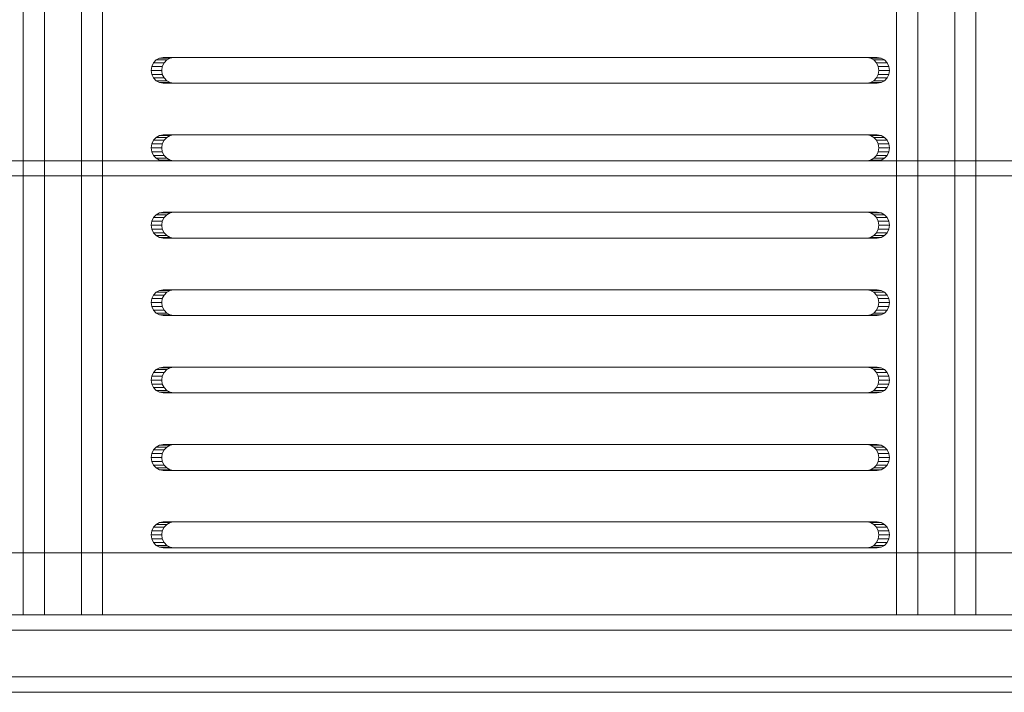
# Model space of a CAD drawing. Header units: millimetres. Extents: x -3490 to 61924, y -72580 to 6847.
# Tile 674 of 1056: x 27447 to 27638, y -18183 to -18053. Entities that reach past the tile are written whole.
import ezdxf

# ---------------------------------------------------------------- set-up
doc = ezdxf.new("R2010")
doc.units = ezdxf.units.MM
doc.layers.add('superior_bajante_movil', color=7, linetype='Continuous', lineweight=0)

msp = doc.modelspace()

# ---------------------------------------------------------------- linework, layer by layer
at = {"layer": 'superior_bajante_movil'}
for p, q in [((27448.133, -17792), (27448.133, -18168)), ((27452.238, -18168), (27452.238, -17792)), ((27459.41, -18168), (27459.41, -17792)), ((27463.514, -17792), (27463.514, -18168)), ((27617.278, -17792), (27617.278, -18168)), ((27621.382, -18168), (27621.382, -17792)), ((27628.554, -18168), (27628.554, -17792)), ((27632.659, -17792), (27632.659, -18168)), ((27474.534, -18060.122), (27473.879, -18060.477)), ((27475.26, -18060), (27474.534, -18060.122)), ((27474.534, -18060.122), (27476.586, -18060.122)), ((27475.26, -18060), (27477.312, -18060)), ((27611.516, -18060), (27475.26, -18060)), ((27475.931, -18060.477), (27476.586, -18060.122)), ((27476.586, -18060.122), (27477.312, -18060)), ((27477.312, -18060), (27613.568, -18060)), ((27611.516, -18060), (27613.568, -18060)), ((27612.242, -18060.122), (27611.516, -18060)), ((27612.242, -18060.122), (27614.294, -18060.122)), ((27612.896, -18060.477), (27612.242, -18060.122)), ((27613.568, -18060), (27614.294, -18060.122)), ((27614.294, -18060.122), (27614.949, -18060.477)), ((27473.026, -18061.727), (27472.911, -18062.5)), ((27473.36, -18061.031), (27473.026, -18061.727)), ((27473.026, -18061.727), (27475.078, -18061.727)), ((27473.879, -18060.477), (27473.36, -18061.031)), ((27473.36, -18061.031), (27475.412, -18061.031)), ((27473.879, -18060.477), (27475.931, -18060.477)), ((27474.963, -18062.5), (27475.078, -18061.727)), ((27475.078, -18061.727), (27475.412, -18061.031)), ((27475.412, -18061.031), (27475.931, -18060.477)), ((27612.896, -18060.477), (27614.949, -18060.477)), ((27613.416, -18061.031), (27612.896, -18060.477)), ((27613.416, -18061.031), (27615.468, -18061.031)), ((27613.75, -18061.727), (27613.416, -18061.031)), ((27613.75, -18061.727), (27615.802, -18061.727)), ((27613.865, -18062.5), (27613.75, -18061.727)), ((27614.949, -18060.477), (27615.468, -18061.031)), ((27615.468, -18061.031), (27615.802, -18061.727)), ((27615.802, -18061.727), (27615.917, -18062.5)), ((27472.911, -18062.5), (27473.026, -18063.273)), ((27472.911, -18062.5), (27474.963, -18062.5)), ((27473.026, -18063.273), (27473.36, -18063.969)), ((27473.026, -18063.273), (27475.078, -18063.273)), ((27473.36, -18063.969), (27473.879, -18064.523)), ((27473.36, -18063.969), (27475.412, -18063.969)), ((27475.078, -18063.273), (27474.963, -18062.5)), ((27475.412, -18063.969), (27475.078, -18063.273)), ((27475.931, -18064.523), (27475.412, -18063.969)), ((27612.896, -18064.523), (27613.416, -18063.969)), ((27613.416, -18063.969), (27613.75, -18063.273)), ((27613.416, -18063.969), (27615.468, -18063.969)), ((27613.75, -18063.273), (27613.865, -18062.5)), ((27613.75, -18063.273), (27615.802, -18063.273)), ((27613.865, -18062.5), (27615.917, -18062.5)), ((27615.468, -18063.969), (27614.949, -18064.523)), ((27615.802, -18063.273), (27615.468, -18063.969)), ((27615.917, -18062.5), (27615.802, -18063.273)), ((27473.879, -18064.523), (27474.534, -18064.878)), ((27473.879, -18064.523), (27475.931, -18064.523)), ((27474.534, -18064.878), (27475.26, -18065)), ((27474.534, -18064.878), (27476.586, -18064.878)), ((27477.312, -18065), (27475.26, -18065)), ((27475.26, -18065), (27611.516, -18065)), ((27476.586, -18064.878), (27475.931, -18064.523)), ((27477.312, -18065), (27476.586, -18064.878)), ((27613.568, -18065), (27477.312, -18065)), ((27611.516, -18065), (27612.242, -18064.878)), ((27611.516, -18065), (27613.568, -18065)), ((27612.242, -18064.878), (27612.896, -18064.523)), ((27612.242, -18064.878), (27614.294, -18064.878)), ((27612.896, -18064.523), (27614.949, -18064.523)), ((27614.294, -18064.878), (27613.568, -18065)), ((27614.949, -18064.523), (27614.294, -18064.878)), ((27474.534, -18075.122), (27473.879, -18075.477)), ((27475.26, -18075), (27474.534, -18075.122)), ((27474.534, -18075.122), (27476.586, -18075.122)), ((27475.26, -18075), (27477.312, -18075)), ((27611.516, -18075), (27475.26, -18075)), ((27475.931, -18075.477), (27476.586, -18075.122)), ((27476.586, -18075.122), (27477.312, -18075)), ((27477.312, -18075), (27613.568, -18075)), ((27611.516, -18075), (27613.568, -18075)), ((27612.242, -18075.122), (27611.516, -18075)), ((27612.242, -18075.122), (27614.294, -18075.122)), ((27612.896, -18075.477), (27612.242, -18075.122)), ((27613.568, -18075), (27614.294, -18075.122)), ((27614.294, -18075.122), (27614.949, -18075.477)), ((27473.026, -18076.727), (27472.911, -18077.5)), ((27473.36, -18076.031), (27473.026, -18076.727)), ((27473.026, -18076.727), (27475.078, -18076.727)), ((27473.879, -18075.477), (27473.36, -18076.031)), ((27473.36, -18076.031), (27475.412, -18076.031)), ((27473.879, -18075.477), (27475.931, -18075.477)), ((27474.963, -18077.5), (27475.078, -18076.727)), ((27475.078, -18076.727), (27475.412, -18076.031)), ((27475.412, -18076.031), (27475.931, -18075.477)), ((27612.896, -18075.477), (27614.949, -18075.477)), ((27613.416, -18076.031), (27612.896, -18075.477)), ((27613.416, -18076.031), (27615.468, -18076.031)), ((27613.75, -18076.727), (27613.416, -18076.031)), ((27613.75, -18076.727), (27615.802, -18076.727)), ((27613.865, -18077.5), (27613.75, -18076.727)), ((27614.949, -18075.477), (27615.468, -18076.031)), ((27615.468, -18076.031), (27615.802, -18076.727)), ((27615.802, -18076.727), (27615.917, -18077.5)), ((27472.911, -18077.5), (27473.026, -18078.273)), ((27472.911, -18077.5), (27474.963, -18077.5)), ((27473.026, -18078.273), (27473.36, -18078.969)), ((27473.026, -18078.273), (27475.078, -18078.273)), ((27473.36, -18078.969), (27473.879, -18079.523)), ((27473.36, -18078.969), (27475.412, -18078.969)), ((27475.078, -18078.273), (27474.963, -18077.5)), ((27475.412, -18078.969), (27475.078, -18078.273)), ((27475.931, -18079.523), (27475.412, -18078.969)), ((27612.896, -18079.523), (27613.416, -18078.969)), ((27613.416, -18078.969), (27613.75, -18078.273)), ((27613.416, -18078.969), (27615.468, -18078.969)), ((27613.75, -18078.273), (27613.865, -18077.5)), ((27613.75, -18078.273), (27615.802, -18078.273)), ((27613.865, -18077.5), (27615.917, -18077.5)), ((27615.468, -18078.969), (27614.949, -18079.523)), ((27615.802, -18078.273), (27615.468, -18078.969)), ((27615.917, -18077.5), (27615.802, -18078.273)), ((27350.067, -18080), (27650.067, -18080)), ((27473.879, -18079.523), (27474.534, -18079.878)), ((27473.879, -18079.523), (27475.931, -18079.523)), ((27474.534, -18079.878), (27475.26, -18080)), ((27474.534, -18079.878), (27476.586, -18079.878)), ((27477.312, -18080), (27475.26, -18080)), ((27475.26, -18080), (27611.516, -18080)), ((27476.586, -18079.878), (27475.931, -18079.523)), ((27477.312, -18080), (27476.586, -18079.878)), ((27613.568, -18080), (27477.312, -18080)), ((27611.516, -18080), (27612.242, -18079.878)), ((27611.516, -18080), (27613.568, -18080)), ((27612.242, -18079.878), (27612.896, -18079.523)), ((27612.242, -18079.878), (27614.294, -18079.878)), ((27612.896, -18079.523), (27614.949, -18079.523)), ((27614.294, -18079.878), (27613.568, -18080)), ((27614.949, -18079.523), (27614.294, -18079.878)), ((27649.862, -18082.939), (27349.862, -18082.939)), ((27473.879, -18090.477), (27473.36, -18091.031)), ((27474.534, -18090.122), (27473.879, -18090.477)), ((27473.879, -18090.477), (27475.931, -18090.477)), ((27475.26, -18090), (27474.534, -18090.122)), ((27474.534, -18090.122), (27476.586, -18090.122)), ((27475.26, -18090), (27477.312, -18090)), ((27611.516, -18090), (27475.26, -18090)), ((27475.412, -18091.031), (27475.931, -18090.477)), ((27475.931, -18090.477), (27476.586, -18090.122)), ((27476.586, -18090.122), (27477.312, -18090)), ((27477.312, -18090), (27613.568, -18090)), ((27611.516, -18090), (27613.568, -18090)), ((27612.242, -18090.122), (27611.516, -18090)), ((27612.242, -18090.122), (27614.294, -18090.122)), ((27612.896, -18090.477), (27612.242, -18090.122)), ((27612.896, -18090.477), (27614.949, -18090.477)), ((27613.416, -18091.031), (27612.896, -18090.477)), ((27613.568, -18090), (27614.294, -18090.122)), ((27614.294, -18090.122), (27614.949, -18090.477)), ((27614.949, -18090.477), (27615.468, -18091.031)), ((27473.026, -18091.727), (27472.911, -18092.5)), ((27472.911, -18092.5), (27473.026, -18093.273)), ((27472.911, -18092.5), (27474.963, -18092.5)), ((27473.36, -18091.031), (27473.026, -18091.727)), ((27473.026, -18091.727), (27475.078, -18091.727)), ((27473.36, -18091.031), (27475.412, -18091.031)), ((27474.963, -18092.5), (27475.078, -18091.727)), ((27475.078, -18093.273), (27474.963, -18092.5)), ((27475.078, -18091.727), (27475.412, -18091.031)), ((27613.416, -18091.031), (27615.468, -18091.031)), ((27613.75, -18091.727), (27613.416, -18091.031)), ((27613.75, -18091.727), (27615.802, -18091.727)), ((27613.865, -18092.5), (27613.75, -18091.727)), ((27613.75, -18093.273), (27613.865, -18092.5)), ((27613.865, -18092.5), (27615.917, -18092.5)), ((27615.468, -18091.031), (27615.802, -18091.727)), ((27615.802, -18091.727), (27615.917, -18092.5)), ((27615.917, -18092.5), (27615.802, -18093.273)), ((27473.026, -18093.273), (27473.36, -18093.969)), ((27473.026, -18093.273), (27475.078, -18093.273)), ((27473.36, -18093.969), (27473.879, -18094.523)), ((27473.36, -18093.969), (27475.412, -18093.969)), ((27473.879, -18094.523), (27474.534, -18094.878)), ((27473.879, -18094.523), (27475.931, -18094.523)), ((27475.412, -18093.969), (27475.078, -18093.273)), ((27475.931, -18094.523), (27475.412, -18093.969)), ((27476.586, -18094.878), (27475.931, -18094.523)), ((27612.242, -18094.878), (27612.896, -18094.523)), ((27612.896, -18094.523), (27613.416, -18093.969)), ((27612.896, -18094.523), (27614.949, -18094.523)), ((27613.416, -18093.969), (27613.75, -18093.273)), ((27613.416, -18093.969), (27615.468, -18093.969)), ((27613.75, -18093.273), (27615.802, -18093.273)), ((27614.949, -18094.523), (27614.294, -18094.878)), ((27615.468, -18093.969), (27614.949, -18094.523)), ((27615.802, -18093.273), (27615.468, -18093.969)), ((27474.534, -18094.878), (27475.26, -18095)), ((27474.534, -18094.878), (27476.586, -18094.878)), ((27477.312, -18095), (27475.26, -18095)), ((27475.26, -18095), (27611.516, -18095)), ((27477.312, -18095), (27476.586, -18094.878)), ((27613.568, -18095), (27477.312, -18095)), ((27611.516, -18095), (27612.242, -18094.878)), ((27611.516, -18095), (27613.568, -18095)), ((27612.242, -18094.878), (27614.294, -18094.878)), ((27614.294, -18094.878), (27613.568, -18095)), ((27473.879, -18105.477), (27473.36, -18106.031)), ((27474.534, -18105.122), (27473.879, -18105.477)), ((27473.879, -18105.477), (27475.931, -18105.477)), ((27475.26, -18105), (27474.534, -18105.122)), ((27474.534, -18105.122), (27476.586, -18105.122)), ((27475.26, -18105), (27477.312, -18105)), ((27611.516, -18105), (27475.26, -18105)), ((27475.412, -18106.031), (27475.931, -18105.477)), ((27475.931, -18105.477), (27476.586, -18105.122)), ((27476.586, -18105.122), (27477.312, -18105)), ((27477.312, -18105), (27613.568, -18105)), ((27611.516, -18105), (27613.568, -18105)), ((27612.242, -18105.122), (27611.516, -18105)), ((27612.242, -18105.122), (27614.294, -18105.122)), ((27612.896, -18105.477), (27612.242, -18105.122)), ((27612.896, -18105.477), (27614.949, -18105.477)), ((27613.416, -18106.031), (27612.896, -18105.477)), ((27613.568, -18105), (27614.294, -18105.122)), ((27614.294, -18105.122), (27614.949, -18105.477)), ((27614.949, -18105.477), (27615.468, -18106.031)), ((27473.026, -18106.727), (27472.911, -18107.5)), ((27472.911, -18107.5), (27473.026, -18108.273)), ((27472.911, -18107.5), (27474.963, -18107.5)), ((27473.36, -18106.031), (27473.026, -18106.727)), ((27473.026, -18106.727), (27475.078, -18106.727)), ((27473.36, -18106.031), (27475.412, -18106.031)), ((27474.963, -18107.5), (27475.078, -18106.727)), ((27475.078, -18108.273), (27474.963, -18107.5)), ((27475.078, -18106.727), (27475.412, -18106.031)), ((27613.416, -18106.031), (27615.468, -18106.031)), ((27613.75, -18106.727), (27613.416, -18106.031)), ((27613.75, -18106.727), (27615.802, -18106.727)), ((27613.865, -18107.5), (27613.75, -18106.727)), ((27613.75, -18108.273), (27613.865, -18107.5)), ((27613.865, -18107.5), (27615.917, -18107.5)), ((27615.468, -18106.031), (27615.802, -18106.727)), ((27615.802, -18106.727), (27615.917, -18107.5)), ((27615.917, -18107.5), (27615.802, -18108.273)), ((27473.026, -18108.273), (27473.36, -18108.969)), ((27473.026, -18108.273), (27475.078, -18108.273)), ((27473.36, -18108.969), (27473.879, -18109.523)), ((27473.36, -18108.969), (27475.412, -18108.969)), ((27473.879, -18109.523), (27474.534, -18109.878)), ((27473.879, -18109.523), (27475.931, -18109.523)), ((27475.412, -18108.969), (27475.078, -18108.273)), ((27475.931, -18109.523), (27475.412, -18108.969)), ((27476.586, -18109.878), (27475.931, -18109.523)), ((27612.242, -18109.878), (27612.896, -18109.523)), ((27612.896, -18109.523), (27613.416, -18108.969)), ((27612.896, -18109.523), (27614.949, -18109.523)), ((27613.416, -18108.969), (27613.75, -18108.273)), ((27613.416, -18108.969), (27615.468, -18108.969)), ((27613.75, -18108.273), (27615.802, -18108.273)), ((27614.949, -18109.523), (27614.294, -18109.878)), ((27615.468, -18108.969), (27614.949, -18109.523)), ((27615.802, -18108.273), (27615.468, -18108.969)), ((27474.534, -18109.878), (27475.26, -18110)), ((27474.534, -18109.878), (27476.586, -18109.878)), ((27477.312, -18110), (27475.26, -18110)), ((27475.26, -18110), (27611.516, -18110)), ((27477.312, -18110), (27476.586, -18109.878)), ((27613.568, -18110), (27477.312, -18110)), ((27611.516, -18110), (27612.242, -18109.878)), ((27611.516, -18110), (27613.568, -18110)), ((27612.242, -18109.878), (27614.294, -18109.878)), ((27614.294, -18109.878), (27613.568, -18110)), ((27473.36, -18121.031), (27473.026, -18121.727)), ((27473.879, -18120.477), (27473.36, -18121.031)), ((27473.36, -18121.031), (27475.412, -18121.031)), ((27474.534, -18120.122), (27473.879, -18120.477)), ((27473.879, -18120.477), (27475.931, -18120.477)), ((27475.26, -18120), (27474.534, -18120.122)), ((27474.534, -18120.122), (27476.586, -18120.122)), ((27475.078, -18121.727), (27475.412, -18121.031)), ((27475.26, -18120), (27477.312, -18120)), ((27611.516, -18120), (27475.26, -18120)), ((27475.412, -18121.031), (27475.931, -18120.477)), ((27475.931, -18120.477), (27476.586, -18120.122)), ((27476.586, -18120.122), (27477.312, -18120)), ((27477.312, -18120), (27613.568, -18120)), ((27611.516, -18120), (27613.568, -18120)), ((27612.242, -18120.122), (27611.516, -18120)), ((27612.242, -18120.122), (27614.294, -18120.122)), ((27612.896, -18120.477), (27612.242, -18120.122)), ((27612.896, -18120.477), (27614.949, -18120.477)), ((27613.416, -18121.031), (27612.896, -18120.477)), ((27613.416, -18121.031), (27615.468, -18121.031)), ((27613.75, -18121.727), (27613.416, -18121.031)), ((27613.568, -18120), (27614.294, -18120.122)), ((27614.294, -18120.122), (27614.949, -18120.477)), ((27614.949, -18120.477), (27615.468, -18121.031)), ((27615.468, -18121.031), (27615.802, -18121.727)), ((27473.026, -18121.727), (27472.911, -18122.5)), ((27472.911, -18122.5), (27473.026, -18123.273)), ((27472.911, -18122.5), (27474.963, -18122.5)), ((27473.026, -18121.727), (27475.078, -18121.727)), ((27474.963, -18122.5), (27475.078, -18121.727)), ((27475.078, -18123.273), (27474.963, -18122.5)), ((27613.75, -18121.727), (27615.802, -18121.727)), ((27613.865, -18122.5), (27613.75, -18121.727)), ((27613.75, -18123.273), (27613.865, -18122.5)), ((27613.865, -18122.5), (27615.917, -18122.5)), ((27615.802, -18121.727), (27615.917, -18122.5)), ((27615.917, -18122.5), (27615.802, -18123.273)), ((27473.026, -18123.273), (27473.36, -18123.969)), ((27473.026, -18123.273), (27475.078, -18123.273)), ((27473.36, -18123.969), (27473.879, -18124.523)), ((27473.36, -18123.969), (27475.412, -18123.969)), ((27473.879, -18124.523), (27474.534, -18124.878)), ((27473.879, -18124.523), (27475.931, -18124.523)), ((27474.534, -18124.878), (27475.26, -18125)), ((27474.534, -18124.878), (27476.586, -18124.878)), ((27475.412, -18123.969), (27475.078, -18123.273)), ((27477.312, -18125), (27475.26, -18125)), ((27475.26, -18125), (27611.516, -18125)), ((27475.931, -18124.523), (27475.412, -18123.969)), ((27476.586, -18124.878), (27475.931, -18124.523)), ((27477.312, -18125), (27476.586, -18124.878)), ((27613.568, -18125), (27477.312, -18125)), ((27611.516, -18125), (27612.242, -18124.878)), ((27611.516, -18125), (27613.568, -18125)), ((27612.242, -18124.878), (27612.896, -18124.523)), ((27612.242, -18124.878), (27614.294, -18124.878)), ((27612.896, -18124.523), (27613.416, -18123.969)), ((27612.896, -18124.523), (27614.949, -18124.523)), ((27613.416, -18123.969), (27613.75, -18123.273)), ((27613.416, -18123.969), (27615.468, -18123.969)), ((27614.294, -18124.878), (27613.568, -18125)), ((27613.75, -18123.273), (27615.802, -18123.273)), ((27614.949, -18124.523), (27614.294, -18124.878)), ((27615.468, -18123.969), (27614.949, -18124.523)), ((27615.802, -18123.273), (27615.468, -18123.969)), ((27473.36, -18136.031), (27473.026, -18136.727)), ((27473.879, -18135.477), (27473.36, -18136.031)), ((27473.36, -18136.031), (27475.412, -18136.031)), ((27474.534, -18135.122), (27473.879, -18135.477)), ((27473.879, -18135.477), (27475.931, -18135.477)), ((27475.26, -18135), (27474.534, -18135.122)), ((27474.534, -18135.122), (27476.586, -18135.122)), ((27475.078, -18136.727), (27475.412, -18136.031)), ((27475.26, -18135), (27477.312, -18135)), ((27611.516, -18135), (27475.26, -18135)), ((27475.412, -18136.031), (27475.931, -18135.477)), ((27475.931, -18135.477), (27476.586, -18135.122)), ((27476.586, -18135.122), (27477.312, -18135)), ((27477.312, -18135), (27613.568, -18135)), ((27611.516, -18135), (27613.568, -18135)), ((27612.242, -18135.122), (27611.516, -18135)), ((27612.242, -18135.122), (27614.294, -18135.122)), ((27612.896, -18135.477), (27612.242, -18135.122)), ((27612.896, -18135.477), (27614.949, -18135.477)), ((27613.416, -18136.031), (27612.896, -18135.477)), ((27613.416, -18136.031), (27615.468, -18136.031)), ((27613.75, -18136.727), (27613.416, -18136.031)), ((27613.568, -18135), (27614.294, -18135.122)), ((27614.294, -18135.122), (27614.949, -18135.477)), ((27614.949, -18135.477), (27615.468, -18136.031)), ((27615.468, -18136.031), (27615.802, -18136.727)), ((27473.026, -18136.727), (27472.911, -18137.5)), ((27472.911, -18137.5), (27473.026, -18138.273)), ((27472.911, -18137.5), (27474.963, -18137.5)), ((27473.026, -18136.727), (27475.078, -18136.727)), ((27473.026, -18138.273), (27473.36, -18138.969)), ((27473.026, -18138.273), (27475.078, -18138.273)), ((27474.963, -18137.5), (27475.078, -18136.727)), ((27475.078, -18138.273), (27474.963, -18137.5)), ((27475.412, -18138.969), (27475.078, -18138.273)), ((27613.416, -18138.969), (27613.75, -18138.273)), ((27613.75, -18136.727), (27615.802, -18136.727)), ((27613.865, -18137.5), (27613.75, -18136.727)), ((27613.75, -18138.273), (27613.865, -18137.5)), ((27613.75, -18138.273), (27615.802, -18138.273)), ((27613.865, -18137.5), (27615.917, -18137.5)), ((27615.802, -18138.273), (27615.468, -18138.969)), ((27615.802, -18136.727), (27615.917, -18137.5)), ((27615.917, -18137.5), (27615.802, -18138.273)), ((27473.36, -18138.969), (27473.879, -18139.523)), ((27473.36, -18138.969), (27475.412, -18138.969)), ((27473.879, -18139.523), (27474.534, -18139.878)), ((27473.879, -18139.523), (27475.931, -18139.523)), ((27474.534, -18139.878), (27475.26, -18140)), ((27474.534, -18139.878), (27476.586, -18139.878)), ((27477.312, -18140), (27475.26, -18140)), ((27475.26, -18140), (27611.516, -18140)), ((27475.931, -18139.523), (27475.412, -18138.969)), ((27476.586, -18139.878), (27475.931, -18139.523)), ((27477.312, -18140), (27476.586, -18139.878)), ((27613.568, -18140), (27477.312, -18140)), ((27611.516, -18140), (27612.242, -18139.878)), ((27611.516, -18140), (27613.568, -18140)), ((27612.242, -18139.878), (27612.896, -18139.523)), ((27612.242, -18139.878), (27614.294, -18139.878)), ((27612.896, -18139.523), (27613.416, -18138.969)), ((27612.896, -18139.523), (27614.949, -18139.523)), ((27613.416, -18138.969), (27615.468, -18138.969)), ((27614.294, -18139.878), (27613.568, -18140)), ((27614.949, -18139.523), (27614.294, -18139.878)), ((27615.468, -18138.969), (27614.949, -18139.523)), ((27473.026, -18151.727), (27472.911, -18152.5)), ((27473.36, -18151.031), (27473.026, -18151.727)), ((27473.026, -18151.727), (27475.078, -18151.727)), ((27473.879, -18150.477), (27473.36, -18151.031)), ((27473.36, -18151.031), (27475.412, -18151.031)), ((27474.534, -18150.122), (27473.879, -18150.477)), ((27473.879, -18150.477), (27475.931, -18150.477)), ((27475.26, -18150), (27474.534, -18150.122)), ((27474.534, -18150.122), (27476.586, -18150.122)), ((27474.963, -18152.5), (27475.078, -18151.727)), ((27475.078, -18151.727), (27475.412, -18151.031)), ((27475.26, -18150), (27477.312, -18150)), ((27611.516, -18150), (27475.26, -18150)), ((27475.412, -18151.031), (27475.931, -18150.477)), ((27475.931, -18150.477), (27476.586, -18150.122)), ((27476.586, -18150.122), (27477.312, -18150)), ((27477.312, -18150), (27613.568, -18150)), ((27611.516, -18150), (27613.568, -18150)), ((27612.242, -18150.122), (27611.516, -18150)), ((27612.242, -18150.122), (27614.294, -18150.122)), ((27612.896, -18150.477), (27612.242, -18150.122)), ((27612.896, -18150.477), (27614.949, -18150.477)), ((27613.416, -18151.031), (27612.896, -18150.477)), ((27613.416, -18151.031), (27615.468, -18151.031)), ((27613.75, -18151.727), (27613.416, -18151.031)), ((27613.568, -18150), (27614.294, -18150.122)), ((27613.75, -18151.727), (27615.802, -18151.727)), ((27613.865, -18152.5), (27613.75, -18151.727)), ((27614.294, -18150.122), (27614.949, -18150.477)), ((27614.949, -18150.477), (27615.468, -18151.031)), ((27615.468, -18151.031), (27615.802, -18151.727)), ((27615.802, -18151.727), (27615.917, -18152.5)), ((27472.911, -18152.5), (27473.026, -18153.273)), ((27472.911, -18152.5), (27474.963, -18152.5)), ((27473.026, -18153.273), (27473.36, -18153.969)), ((27473.026, -18153.273), (27475.078, -18153.273)), ((27475.078, -18153.273), (27474.963, -18152.5)), ((27475.412, -18153.969), (27475.078, -18153.273)), ((27613.416, -18153.969), (27613.75, -18153.273)), ((27613.75, -18153.273), (27613.865, -18152.5)), ((27613.75, -18153.273), (27615.802, -18153.273)), ((27613.865, -18152.5), (27615.917, -18152.5)), ((27615.802, -18153.273), (27615.468, -18153.969)), ((27615.917, -18152.5), (27615.802, -18153.273)), ((27473.36, -18153.969), (27473.879, -18154.523)), ((27473.36, -18153.969), (27475.412, -18153.969)), ((27473.879, -18154.523), (27474.534, -18154.878)), ((27473.879, -18154.523), (27475.931, -18154.523)), ((27474.534, -18154.878), (27475.26, -18155)), ((27474.534, -18154.878), (27476.586, -18154.878)), ((27477.312, -18155), (27475.26, -18155)), ((27475.26, -18155), (27611.516, -18155)), ((27475.931, -18154.523), (27475.412, -18153.969)), ((27476.586, -18154.878), (27475.931, -18154.523)), ((27477.312, -18155), (27476.586, -18154.878)), ((27613.568, -18155), (27477.312, -18155)), ((27611.516, -18155), (27612.242, -18154.878)), ((27611.516, -18155), (27613.568, -18155)), ((27612.242, -18154.878), (27612.896, -18154.523)), ((27612.242, -18154.878), (27614.294, -18154.878)), ((27612.896, -18154.523), (27613.416, -18153.969)), ((27612.896, -18154.523), (27614.949, -18154.523)), ((27613.416, -18153.969), (27615.468, -18153.969)), ((27614.294, -18154.878), (27613.568, -18155)), ((27614.949, -18154.523), (27614.294, -18154.878)), ((27615.468, -18153.969), (27614.949, -18154.523)), ((27829.562, -18156), (27077.808, -18156)), ((27078.834, -18156), (27830.588, -18156)), ((27077.808, -18168), (27829.562, -18168)), ((27830.246, -18168), (27078.492, -18168)), ((27830.588, -18168), (27078.834, -18168)), ((27082.939, -18168), (27834.693, -18168)), ((27448.133, -18168), (27459.41, -18168)), ((27448.133, -18168), (27452.238, -18168)), ((27463.514, -18168), (27452.238, -18168)), ((27463.514, -18168), (27459.41, -18168)), ((27617.278, -18168), (27628.554, -18168)), ((27617.278, -18168), (27621.382, -18168)), ((27632.659, -18168), (27621.382, -18168)), ((27632.659, -18168), (27628.554, -18168)), ((27078.287, -18170.939), (27830.041, -18170.939)), ((26850.067, -18180), (28353.576, -18180)), ((27078.834, -18180), (27830.588, -18180)), ((27832.64, -18180), (27080.886, -18180)), ((27834.693, -18180), (27082.939, -18180)), ((27084.991, -18180), (27836.745, -18180)), ((28352.55, -18183), (26849.041, -18183)), ((26850.067, -18183), (28353.576, -18183))]:
    msp.add_line(p, q, dxfattribs=at)

doc.saveas('drawing.dxf')
